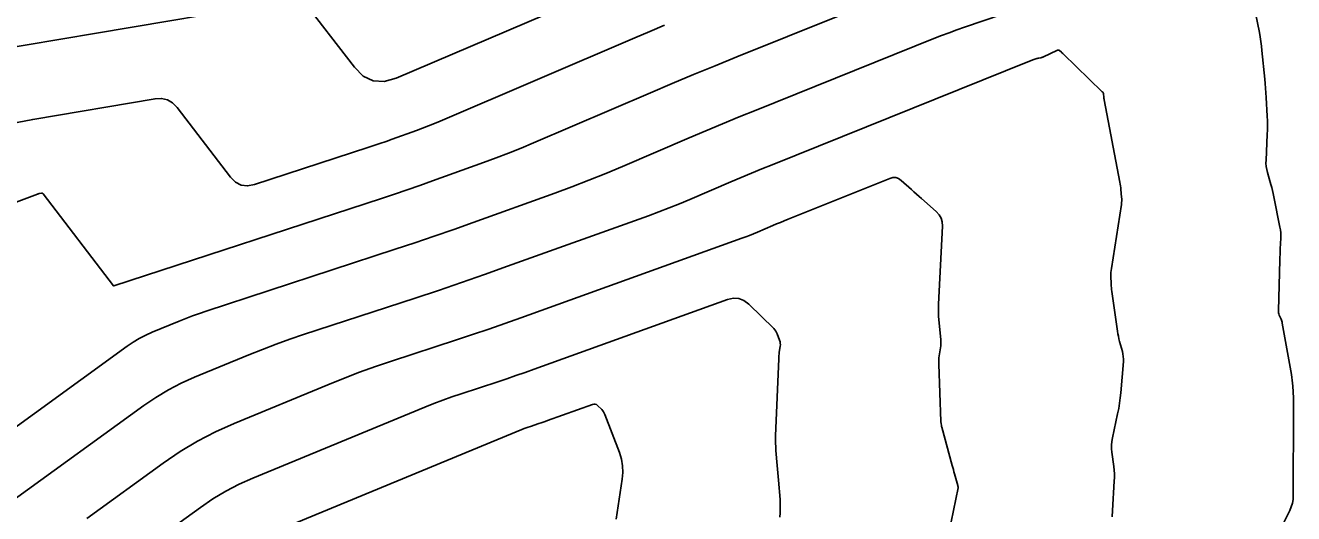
# Model space of a CAD drawing. Extents: x 1354696 to 1366163, y 660729 to 670380.
# Drawn here: x 1360323.9 to 1360385.7, y 664194.5 to 664218.3 of the extents above; entities that cross this region are included whole.
import ezdxf

# ---------------------------------------------------------------- set-up
doc = ezdxf.new("R2010")
doc.units = 0
doc.layers.add('R_Contours', color=7, linetype='Continuous')

msp = doc.modelspace()

# ---------------------------------------------------------------- linework, layer by layer
at = {"layer": 'R_Contours'}
for points in [[(1360337.324, 664219.662), (1360339.924, 664216.266), (1360340.355, 664215.835), (1360340.838, 664215.603), (1360341.373, 664215.568), (1360341.96, 664215.732), (1360352.819, 664220.382)], [(1360322.131, 664217.041), (1360336.047, 664219.387)], [(1360312.435, 664205.57), (1360324.496, 664210.089), (1360324.518, 664210.097), (1360324.541, 664210.104), (1360324.565, 664210.11), (1360324.588, 664210.114), (1360324.683, 664210.13), (1360324.706, 664210.131), (1360324.726, 664210.127), (1360324.744, 664210.116), (1360324.76, 664210.1), (1360328.188, 664205.623), (1360328.193, 664205.617), (1360328.199, 664205.614), (1360328.206, 664205.613), (1360328.213, 664205.615), (1360341.247, 664209.88), (1360341.872, 664210.087), (1360342.494, 664210.298), (1360343.115, 664210.514), (1360343.734, 664210.734), (1360346.209, 664211.623), (1360346.826, 664211.85), (1360347.439, 664212.086), (1360348.049, 664212.331), (1360348.655, 664212.586), (1360354.354, 664215.026), (1360355.4, 664215.47), (1360356.448, 664215.909), (1360357.499, 664216.342), (1360358.553, 664216.769), (1360363.485, 664218.752)], [(1360371.46, 664218.831), (1360369.641, 664218.212), (1360369.266, 664218.081), (1360368.892, 664217.945), (1360368.521, 664217.805), (1360368.151, 664217.659), (1360359.493, 664214.177), (1360358.675, 664213.845), (1360357.858, 664213.509), (1360357.043, 664213.168), (1360356.23, 664212.823), (1360352.982, 664211.432), (1360352.168, 664211.09), (1360351.349, 664210.761), (1360350.525, 664210.444), (1360349.696, 664210.139), (1360345.706, 664208.705), (1360344.763, 664208.37), (1360343.818, 664208.041), (1360342.87, 664207.72), (1360341.92, 664207.405), (1360332.707, 664204.39), (1360332.373, 664204.277), (1360332.041, 664204.158), (1360331.712, 664204.033), (1360331.384, 664203.902), (1360330.081, 664203.363), (1360329.76, 664203.219), (1360329.449, 664203.057), (1360329.148, 664202.878), (1360328.858, 664202.68), (1360319.808, 664196.128)], [(1360385.152, 664194), (1360385.49, 664194.687), (1360385.565, 664194.862), (1360385.618, 664195.041), (1360385.65, 664195.225), (1360385.661, 664195.414), (1360385.678, 664199.603), (1360385.677, 664199.745), (1360385.674, 664199.887), (1360385.67, 664200.029), (1360385.663, 664200.171), (1360385.631, 664200.739), (1360385.621, 664200.881), (1360385.606, 664201.022), (1360385.588, 664201.163), (1360385.566, 664201.303), (1360385.126, 664203.804), (1360385.116, 664203.856), (1360385.102, 664203.907), (1360385.084, 664203.957), (1360385.064, 664204.006), (1360384.975, 664204.201), (1360384.956, 664204.25), (1360384.943, 664204.3), (1360384.936, 664204.352), (1360384.934, 664204.404), (1360385.006, 664206.886), (1360385.01, 664207.019), (1360385.015, 664207.151), (1360385.02, 664207.284), (1360385.026, 664207.416), (1360385.051, 664207.947), (1360385.054, 664208.079), (1360385.048, 664208.21), (1360385.034, 664208.342), (1360385.012, 664208.472), (1360384.714, 664209.963), (1360384.683, 664210.112), (1360384.648, 664210.261), (1360384.611, 664210.409), (1360384.57, 664210.556), (1360384.401, 664211.143), (1360384.365, 664211.291), (1360384.342, 664211.44), (1360384.331, 664211.59), (1360384.332, 664211.742), (1360384.395, 664212.987), (1360384.403, 664213.212), (1360384.405, 664213.438), (1360384.401, 664213.663), (1360384.391, 664213.889), (1360384.337, 664214.791), (1360384.323, 664215.016), (1360384.306, 664215.242), (1360384.288, 664215.467), (1360384.267, 664215.692), (1360384.133, 664217.078), (1360384.11, 664217.299), (1360384.081, 664217.519), (1360384.047, 664217.739), (1360384.008, 664217.957), (1360383.828, 664218.905)], [(1360355.036, 664218.315), (1360354.31, 664218.012), (1360353.586, 664217.704), (1360344.111, 664213.647), (1360343.822, 664213.525), (1360343.531, 664213.408), (1360343.238, 664213.296), (1360342.944, 664213.187), (1360341.763, 664212.763), (1360341.467, 664212.657), (1360341.17, 664212.555), (1360340.873, 664212.454), (1360340.575, 664212.355), (1360335.062, 664210.551), (1360334.72, 664210.486), (1360334.411, 664210.525), (1360334.133, 664210.668), (1360333.888, 664210.914), (1360331.288, 664214.311), (1360331.068, 664214.538), (1360330.816, 664214.684), (1360330.532, 664214.749), (1360330.216, 664214.733), (1360324.259, 664213.729), (1360323.162, 664213.517)], [(1360376.846, 664194.38), (1360376.86, 664194.679), (1360376.941, 664196.116), (1360376.947, 664196.292), (1360376.945, 664196.468), (1360376.934, 664196.643), (1360376.915, 664196.818), (1360376.824, 664197.518), (1360376.808, 664197.692), (1360376.808, 664197.866), (1360376.822, 664198.04), (1360376.852, 664198.213), (1360377.104, 664199.392), (1360377.155, 664199.647), (1360377.197, 664199.903), (1360377.231, 664200.16), (1360377.256, 664200.418), (1360377.382, 664201.933), (1360377.387, 664202.058), (1360377.381, 664202.183), (1360377.364, 664202.307), (1360377.336, 664202.429), (1360377.201, 664202.918), (1360377.17, 664203.04), (1360377.142, 664203.163), (1360377.118, 664203.288), (1360377.099, 664203.413), (1360376.825, 664205.347), (1360376.813, 664205.439), (1360376.804, 664205.532), (1360376.797, 664205.625), (1360376.792, 664205.718), (1360376.778, 664206.09), (1360376.776, 664206.183), (1360376.78, 664206.276), (1360376.787, 664206.369), (1360376.799, 664206.461), (1360377.289, 664209.585), (1360377.3, 664209.675), (1360377.305, 664209.765), (1360377.305, 664209.855), (1360377.3, 664209.946), (1360377.265, 664210.308), (1360377.256, 664210.399), (1360377.244, 664210.489), (1360377.23, 664210.579), (1360377.214, 664210.668), (1360376.452, 664214.678), (1360376.446, 664214.713), (1360376.44, 664214.747), (1360376.435, 664214.782), (1360376.431, 664214.817), (1360376.415, 664214.957), (1360376.408, 664214.991), (1360376.396, 664215.022), (1360376.378, 664215.051), (1360376.356, 664215.076), (1360374.45, 664216.914), (1360374.429, 664216.935), (1360374.408, 664216.955), (1360374.386, 664216.976), (1360374.365, 664216.996), (1360374.278, 664217.076), (1360374.256, 664217.092), (1360374.232, 664217.1), (1360374.207, 664217.1), (1360374.181, 664217.092), (1360373.46, 664216.759), (1360373.437, 664216.75), (1360373.414, 664216.742), (1360373.39, 664216.736), (1360373.366, 664216.731), (1360373.268, 664216.715), (1360373.244, 664216.711), (1360373.219, 664216.705), (1360373.196, 664216.699), (1360373.172, 664216.691), (1360372.977, 664216.625), (1360372.937, 664216.611), (1360372.897, 664216.596), (1360372.857, 664216.581), (1360372.818, 664216.565), (1360360.273, 664211.521), (1360359.77, 664211.317), (1360359.267, 664211.11), (1360358.766, 664210.9), (1360358.266, 664210.688), (1360356.269, 664209.833), (1360355.768, 664209.622), (1360355.264, 664209.42), (1360354.757, 664209.225), (1360354.248, 664209.037), (1360347.387, 664206.571), (1360346.266, 664206.173), (1360345.142, 664205.782), (1360344.015, 664205.4), (1360342.885, 664205.026), (1360337.455, 664203.249), (1360336.78, 664203.021), (1360336.109, 664202.78), (1360335.443, 664202.527), (1360334.781, 664202.261), (1360332.145, 664201.171), (1360331.496, 664200.881), (1360330.867, 664200.554), (1360330.259, 664200.19), (1360329.671, 664199.79), (1360323.347, 664195.212)], [(1360368.653, 664192.466), (1360369.33, 664195.792), (1360369.331, 664195.801), (1360369.332, 664195.809), (1360369.332, 664195.818), (1360369.331, 664195.827), (1360369.326, 664195.863), (1360369.325, 664195.872), (1360369.323, 664195.881), (1360369.321, 664195.89), (1360369.319, 664195.898), (1360369.159, 664196.473), (1360369.132, 664196.572), (1360369.105, 664196.671), (1360369.077, 664196.77), (1360369.05, 664196.869), (1360368.537, 664198.733), (1360368.531, 664198.756), (1360368.526, 664198.78), (1360368.521, 664198.804), (1360368.518, 664198.828), (1360368.504, 664198.924), (1360368.501, 664198.948), (1360368.498, 664198.972), (1360368.496, 664198.996), (1360368.495, 664199.02), (1360368.389, 664201.811), (1360368.388, 664201.911), (1360368.391, 664202.01), (1360368.399, 664202.11), (1360368.412, 664202.209), (1360368.474, 664202.604), (1360368.487, 664202.703), (1360368.493, 664202.802), (1360368.493, 664202.902), (1360368.486, 664203.001), (1360368.396, 664203.959), (1360368.381, 664204.152), (1360368.374, 664204.345), (1360368.373, 664204.538), (1360368.379, 664204.732), (1360368.569, 664208.525), (1360368.558, 664208.73), (1360368.505, 664208.917), (1360368.408, 664209.085), (1360368.269, 664209.236), (1360367.557, 664209.866), (1360367.432, 664209.977), (1360367.308, 664210.088), (1360367.183, 664210.199), (1360367.059, 664210.31), (1360366.561, 664210.757), (1360366.433, 664210.846), (1360366.297, 664210.893), (1360366.154, 664210.896), (1360366.003, 664210.855), (1360361.053, 664208.865), (1360360.864, 664208.788), (1360360.677, 664208.711), (1360360.489, 664208.633), (1360360.302, 664208.553), (1360359.555, 664208.233), (1360359.368, 664208.155), (1360359.18, 664208.079), (1360358.99, 664208.006), (1360358.8, 664207.936), (1360348.034, 664204.066), (1360347.252, 664203.788), (1360346.469, 664203.516), (1360345.683, 664203.25), (1360344.895, 664202.989), (1360341.74, 664201.956), (1360340.954, 664201.691), (1360340.174, 664201.411), (1360339.399, 664201.116), (1360338.629, 664200.806), (1360334.063, 664198.92), (1360333.158, 664198.515), (1360332.281, 664198.058), (1360331.432, 664197.551), (1360330.611, 664196.993), (1360326.887, 664194.296)], [(1360330.038, 664193.099), (1360332.427, 664194.828), (1360333.035, 664195.242), (1360333.663, 664195.618), (1360334.313, 664195.956), (1360334.984, 664196.256), (1360343.358, 664199.716), (1360343.794, 664199.891), (1360344.233, 664200.058), (1360344.674, 664200.217), (1360345.119, 664200.367), (1360346.905, 664200.951), (1360347.351, 664201.099), (1360347.795, 664201.25), (1360348.239, 664201.404), (1360348.682, 664201.561), (1360358.105, 664204.949), (1360358.388, 664205.013), (1360358.654, 664204.998), (1360358.902, 664204.902), (1360359.133, 664204.726), (1360360.352, 664203.54), (1360360.406, 664203.482), (1360360.452, 664203.419), (1360360.491, 664203.351), (1360360.523, 664203.279), (1360360.639, 664202.975), (1360360.661, 664202.902), (1360360.674, 664202.829), (1360360.677, 664202.755), (1360360.67, 664202.68), (1360360.624, 664202.376), (1360360.613, 664202.3), (1360360.605, 664202.224), (1360360.599, 664202.148), (1360360.595, 664202.071), (1360360.444, 664198.316), (1360360.439, 664198.136), (1360360.441, 664197.957), (1360360.448, 664197.777), (1360360.461, 664197.598), (1360360.523, 664196.88), (1360360.539, 664196.701), (1360360.554, 664196.521), (1360360.569, 664196.342), (1360360.583, 664196.162), (1360360.658, 664195.22), (1360360.671, 664195.004), (1360360.672, 664194.787), (1360360.664, 664194.571), (1360360.646, 664194.354)], [(1360335.904, 664193.592), (1360348.087, 664198.626), (1360348.189, 664198.667), (1360348.291, 664198.706), (1360348.394, 664198.743), (1360348.498, 664198.778), (1360348.915, 664198.914), (1360349.019, 664198.949), (1360349.122, 664198.984), (1360349.226, 664199.02), (1360349.329, 664199.056), (1360351.527, 664199.846), (1360351.593, 664199.862), (1360351.655, 664199.858), (1360351.713, 664199.836), (1360351.767, 664199.795), (1360351.974, 664199.593), (1360352.023, 664199.54), (1360352.065, 664199.483), (1360352.1, 664199.422), (1360352.129, 664199.357), (1360352.833, 664197.501), (1360352.932, 664197.184), (1360352.987, 664196.862), (1360353, 664196.536), (1360352.971, 664196.206), (1360352.676, 664194.265)]]:
    msp.add_lwpolyline(points, dxfattribs=at)

doc.saveas('drawing.dxf')
